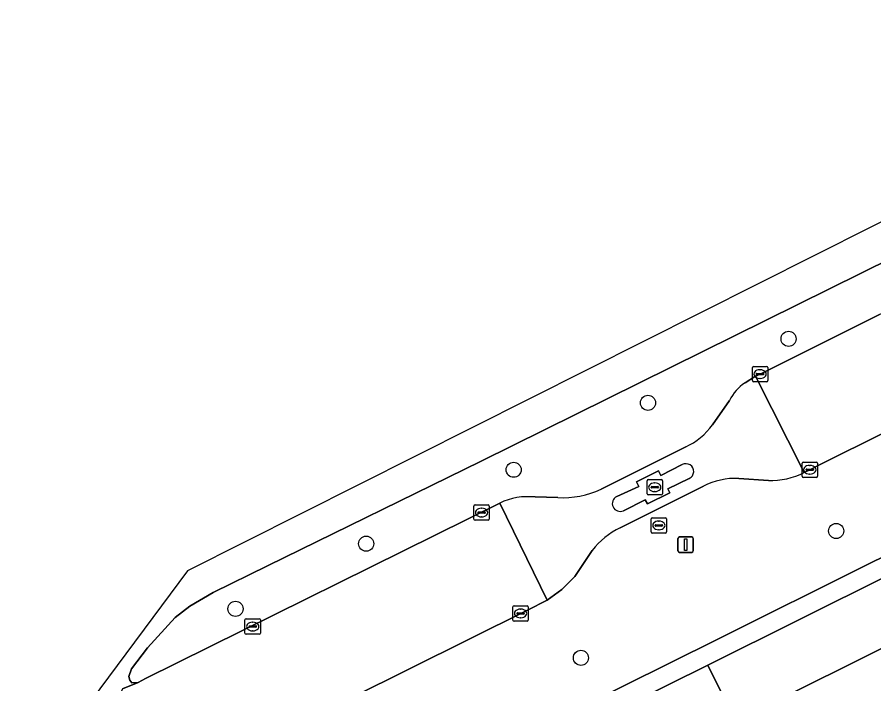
# Model space of a CAD drawing. Extents: x 157793 to 159380, y 380877 to 382313.
# Drawn here: x 157941.1 to 157996.7, y 381513 to 381556.2 of the extents above; entities that cross this region are included whole.
import ezdxf

# ---------------------------------------------------------------- set-up
doc = ezdxf.new("R2010")
doc.units = 0
for name, color, linetype in [('IMGEO_Berm_groen', 7, 'Continuous'), ('IMGEO_Boom', 7, 'Continuous'), ('IMGEO_Fietspad_gesloten', 7, 'Continuous'), ('IMGEO_Groenvoorziening', 7, 'Continuous'), ('IMGEO_Kolk', 7, 'Continuous'), ('IMGEO_Lichtmast', 7, 'Continuous'), ('IMGEO_OVBaan_gesloten', 7, 'Continuous'), ('IMGEO_Pand', 7, 'Continuous'), ('IMGEO_Rioolput', 7, 'Continuous'), ('IMGEO_Verkeerseiland_open', 7, 'Continuous'), ('IMGEO_Voetpad_open', 7, 'Continuous')]:
    doc.layers.add(name, color=color, linetype=linetype)

msp = doc.modelspace()

# ---------------------------------------------------------------- linework, layer by layer
at = {"layer": 'IMGEO_Berm_groen'}
for points in [[(158030.062, 381554.361), (158029.124, 381556.244), (158021.029, 381552.268), (158018.899, 381551.222), (158012.424, 381547.944), (158009.187, 381546.305), (158001.566, 381542.423), (158000, 381541.65), (157971.24, 381527.41), (157957.38, 381520.614), (157953.843, 381518.898), (157952.329, 381517.993), (157951.377, 381517.259), (157949.599, 381515.303), (157948.563, 381513.938), (157948.387, 381513.432), (157948.455, 381513.188), (157948.583, 381513.022), (157948.992, 381513.034), (157949.467, 381513.314), (157972.452, 381524.691)], [(157988.366, 381532.506), (157989.033, 381532.928), (157989.337, 381533.071), (157997.095, 381536.942)], [(157996.349, 381520.716), (158000, 381522.532), (158018.563, 381531.762), (158016.931, 381535.529), (158003.906, 381530.411), (158003.273, 381531.785), (158000, 381530.433), (157999.312, 381530.149), (157997.534, 381529.339), (157993.15, 381527.148), (157992.568, 381526.857), (157992.209, 381526.676)], [(157986.258, 381529.773), (157987.354, 381531.346)], [(157979.024, 381525.593), (157984.513, 381528.343)], [(157989.875, 381526.167), (157987.958, 381526.293)], [(157985.661, 381525.788), (157980.254, 381523.091)], [(157974.737, 381525.088), (157976.215, 381525.049)], [(157978.442, 381521.621), (157977.311, 381519.933), (157976.482, 381519.092), (157975.532, 381518.391), (157974.242, 381517.749), (157951.365, 381506.36), (157945.482, 381503.431), (157943.15, 381502.27), (157942.593, 381501.228), (157943.058, 381501.015), (157942.594, 381500), (157941.134, 381496.807), (157943.741, 381495.448), (157945.267, 381495.352), (157954.478, 381499.89), (157954.701, 381500), (157977.445, 381511.314), (157986.551, 381515.844), (157996.349, 381520.716)]]:
    msp.add_lwpolyline(points, dxfattribs=at)
for centre, radius, start, end in [((157989.892, 381530.153), 2.804, 122.9655, 154.8307), ((157982.643, 381532.405), 4.472, 294.7222, 323.9459), ((157990.029, 381531.065), 4.901, 268.1957, 296.4092), ((157987.77, 381521.673), 4.624, 87.6675, 117.1311), ((157976.532, 381530.936), 5.895, 266.9163, 295.0045), ((157974.296, 381520.851), 4.26, 84.0604, 115.6522), ((157982.446, 381518.537), 5.054, 115.7043, 142.3977)]:
    msp.add_arc(centre, radius, start, end, dxfattribs=at)
at = {"layer": 'IMGEO_Boom'}
for centre in [(157991.188, 381535.355), (157982.066, 381531.201), (157973.349, 381526.856), (157994.276, 381522.883), (157963.781, 381522.055), (157955.302, 381517.826), (157977.716, 381514.644)]:
    msp.add_circle(centre, 0.489, dxfattribs=at)
at = {"layer": 'IMGEO_Fietspad_gesloten'}
for points in [[(158011.362, 381550.071), (157952.198, 381520.293), (157945.939, 381511.88)], [(157947.975, 381512.633), (157948.992, 381513.034), (157948.583, 381513.022), (157948.455, 381513.188), (157948.387, 381513.432), (157948.563, 381513.938), (157949.599, 381515.303), (157951.377, 381517.259), (157952.329, 381517.993), (157953.843, 381518.898), (157957.38, 381520.614), (157971.24, 381527.41), (158000, 381541.65), (158001.566, 381542.423), (158009.187, 381546.305), (158012.424, 381547.944), (158011.362, 381550.071)]]:
    msp.add_lwpolyline(points, dxfattribs=at)
at = {"layer": 'IMGEO_Groenvoorziening'}
for points in [[(157997.811, 381520.074), (157985.942, 381514.174), (157987.741, 381510.529), (157999.625, 381516.436)], [(157970.374, 381506.436), (157972.184, 381502.815), (157972.389, 381502.405), (157987.81, 381510.39), (157987.741, 381510.529), (157985.942, 381514.174)]]:
    msp.add_lwpolyline(points, close=True, dxfattribs=at)
at = {"layer": 'IMGEO_Kolk'}
for p, q in [((157988.837, 381532.644), (157988.837, 381533.496)), ((157988.912, 381533.57), (157989.764, 381533.57)), ((157989.325, 381533.35), (157989.35, 381533.35)), ((157989.838, 381533.496), (157989.838, 381532.644)), ((157989.096, 381533.064), (157989.096, 381533.076)), ((157989.534, 381533.027), (157989.136, 381533.027)), ((157989.139, 381533.113), (157989.537, 381533.113)), ((157989.348, 381532.79), (157989.323, 381532.79)), ((157989.58, 381533.076), (157989.58, 381533.064)), ((157989.764, 381532.57), (157988.912, 381532.57)), ((157992.066, 381526.432), (157992.066, 381527.284)), ((157992.141, 381527.358), (157992.993, 381527.358)), ((157992.554, 381527.138), (157992.579, 381527.138)), ((157993.067, 381527.284), (157993.067, 381526.432)), ((157992.325, 381526.852), (157992.325, 381526.864)), ((157992.763, 381526.815), (157992.365, 381526.815)), ((157992.368, 381526.901), (157992.766, 381526.901)), ((157992.577, 381526.578), (157992.552, 381526.578)), ((157992.809, 381526.864), (157992.809, 381526.852)), ((157982.005, 381525.295), (157982.005, 381526.147)), ((157982.08, 381526.221), (157982.932, 381526.221)), ((157983.006, 381526.147), (157983.006, 381525.295)), ((157992.993, 381526.358), (157992.141, 381526.358)), ((157982.264, 381525.715), (157982.264, 381525.727)), ((157982.702, 381525.678), (157982.304, 381525.678)), ((157982.307, 381525.764), (157982.705, 381525.764)), ((157982.493, 381526.001), (157982.518, 381526.001)), ((157982.748, 381525.727), (157982.748, 381525.715)), ((157982.932, 381525.221), (157982.08, 381525.221)), ((157982.516, 381525.441), (157982.491, 381525.441)), ((157970.77, 381523.651), (157970.77, 381524.503)), ((157970.845, 381524.577), (157971.697, 381524.577)), ((157971.258, 381524.357), (157971.283, 381524.357)), ((157971.771, 381524.503), (157971.771, 381523.651)), ((157971.029, 381524.071), (157971.029, 381524.083)), ((157971.467, 381524.034), (157971.069, 381524.034)), ((157971.072, 381524.12), (157971.47, 381524.12)), ((157971.281, 381523.797), (157971.256, 381523.797)), ((157971.513, 381524.083), (157971.513, 381524.071)), ((157971.697, 381523.577), (157970.845, 381523.577)), ((157973.301, 381517.101), (157973.301, 381517.953)), ((157973.376, 381518.027), (157974.228, 381518.027)), ((157973.789, 381517.807), (157973.814, 381517.807)), ((157974.302, 381517.953), (157974.302, 381517.101)), ((157955.992, 381517.178), (157956.844, 381517.178)), ((157973.56, 381517.521), (157973.56, 381517.533)), ((157973.998, 381517.484), (157973.6, 381517.484)), ((157973.603, 381517.57), (157974.001, 381517.57)), ((157973.812, 381517.247), (157973.787, 381517.247)), ((157974.044, 381517.533), (157974.044, 381517.521)), ((157955.917, 381516.252), (157955.917, 381517.104)), ((157956.176, 381516.672), (157956.176, 381516.684)), ((157956.614, 381516.635), (157956.216, 381516.635)), ((157956.219, 381516.721), (157956.617, 381516.721)), ((157956.405, 381516.958), (157956.43, 381516.958)), ((157956.66, 381516.684), (157956.66, 381516.672)), ((157956.918, 381517.104), (157956.918, 381516.252)), ((157974.228, 381517.027), (157973.376, 381517.027)), ((157956.844, 381516.178), (157955.992, 381516.178)), ((157956.428, 381516.398), (157956.403, 381516.398))]:
    msp.add_line(p, q, dxfattribs=at)
for points in [[(157988.837, 381532.644), (157988.837, 381533.496)], [(157988.912, 381533.57), (157989.764, 381533.57)], [(157989.838, 381533.496), (157989.838, 381532.644)], [(157989.764, 381532.57), (157988.912, 381532.57)], [(157992.066, 381526.432), (157992.066, 381527.284)], [(157992.141, 381527.358), (157992.993, 381527.358)], [(157993.067, 381527.284), (157993.067, 381526.432)], [(157982.005, 381525.295), (157982.005, 381526.147)], [(157982.08, 381526.221), (157982.932, 381526.221)], [(157983.006, 381526.147), (157983.006, 381525.295)], [(157992.993, 381526.358), (157992.141, 381526.358)], [(157982.932, 381525.221), (157982.08, 381525.221)], [(157970.77, 381523.651), (157970.77, 381524.503)], [(157970.845, 381524.577), (157971.697, 381524.577)], [(157971.771, 381524.503), (157971.771, 381523.651)], [(157971.697, 381523.577), (157970.845, 381523.577)], [(157973.301, 381517.101), (157973.301, 381517.953)], [(157973.376, 381518.027), (157974.228, 381518.027)], [(157974.302, 381517.953), (157974.302, 381517.101)], [(157955.992, 381517.178), (157956.844, 381517.178)], [(157955.917, 381516.252), (157955.917, 381517.104)], [(157956.918, 381517.104), (157956.918, 381516.252)], [(157974.228, 381517.027), (157973.376, 381517.027)], [(157956.844, 381516.178), (157955.992, 381516.178)]]:
    msp.add_lwpolyline(points, dxfattribs=at)
for centre, radius, start, end in [((157988.914, 381533.494), 0.0765, 91.552, 178.448), ((157988.914, 381533.494), 0.0765, 91.552, 178.448), ((157989.762, 381533.494), 0.0765, 1.552, 88.448), ((157989.762, 381533.494), 0.0765, 1.552, 88.448), ((157989.136, 381533.073), 0.0403, 85.8775, 175.7526), ((157989.133, 381533.063), 0.0366, 178.938, 274.7102), ((157989.537, 381533.07), 0.043, 264.8664, 352.4533), ((157989.541, 381533.075), 0.0386, 1.7309, 96.639), ((157988.914, 381532.646), 0.0765, 181.552, 268.448), ((157988.914, 381532.646), 0.0765, 181.552, 268.448), ((157989.762, 381532.646), 0.0765, 271.552, 358.448), ((157989.762, 381532.646), 0.0765, 271.552, 358.448), ((157992.143, 381527.282), 0.0765, 91.552, 178.448), ((157992.143, 381527.282), 0.0765, 91.552, 178.448), ((157992.991, 381527.282), 0.0765, 1.552, 88.448), ((157992.991, 381527.282), 0.0765, 1.552, 88.448), ((157992.365, 381526.861), 0.0403, 85.8775, 175.7526), ((157992.362, 381526.851), 0.0366, 178.938, 274.7102), ((157992.766, 381526.858), 0.043, 264.8664, 352.4533), ((157992.77, 381526.863), 0.0386, 1.7309, 96.639), ((157982.082, 381526.145), 0.0765, 91.552, 178.448), ((157982.082, 381526.145), 0.0765, 91.552, 178.448), ((157982.93, 381526.145), 0.0765, 1.552, 88.448), ((157982.93, 381526.145), 0.0765, 1.552, 88.448), ((157992.143, 381526.434), 0.0765, 181.552, 268.448), ((157992.143, 381526.434), 0.0765, 181.552, 268.448), ((157992.991, 381526.434), 0.0765, 271.552, 358.448), ((157992.991, 381526.434), 0.0765, 271.552, 358.448), ((157982.304, 381525.724), 0.0403, 85.8775, 175.7526), ((157982.301, 381525.714), 0.0366, 178.938, 274.7102), ((157982.705, 381525.721), 0.043, 264.8664, 352.4533), ((157982.709, 381525.726), 0.0386, 1.7309, 96.639), ((157982.082, 381525.297), 0.0765, 181.552, 268.448), ((157982.082, 381525.297), 0.0765, 181.552, 268.448), ((157982.93, 381525.297), 0.0765, 271.552, 358.448), ((157982.93, 381525.297), 0.0765, 271.552, 358.448), ((157970.847, 381524.501), 0.0765, 91.552, 178.448), ((157970.847, 381524.501), 0.0765, 91.552, 178.448), ((157971.695, 381524.501), 0.0765, 1.552, 88.448), ((157971.695, 381524.501), 0.0765, 1.552, 88.448), ((157971.069, 381524.08), 0.0403, 85.8775, 175.7526), ((157971.066, 381524.07), 0.0366, 178.938, 274.7102), ((157971.47, 381524.077), 0.043, 264.8664, 352.4533), ((157971.474, 381524.082), 0.0386, 1.7309, 96.639), ((157970.847, 381523.653), 0.0765, 181.552, 268.448), ((157970.847, 381523.653), 0.0765, 181.552, 268.448), ((157971.695, 381523.653), 0.0765, 271.552, 358.448), ((157971.695, 381523.653), 0.0765, 271.552, 358.448), ((157973.378, 381517.951), 0.0765, 91.552, 178.448), ((157973.378, 381517.951), 0.0765, 91.552, 178.448), ((157974.226, 381517.951), 0.0765, 1.552, 88.448), ((157974.226, 381517.951), 0.0765, 1.552, 88.448), ((157955.994, 381517.102), 0.0765, 91.552, 178.448), ((157955.994, 381517.102), 0.0765, 91.552, 178.448), ((157956.842, 381517.102), 0.0765, 1.552, 88.448), ((157956.842, 381517.102), 0.0765, 1.552, 88.448), ((157973.6, 381517.53), 0.0403, 85.8775, 175.7526), ((157973.597, 381517.52), 0.0366, 178.938, 274.7102), ((157974.001, 381517.527), 0.043, 264.8664, 352.4533), ((157974.005, 381517.532), 0.0386, 1.7309, 96.639), ((157956.216, 381516.681), 0.0403, 85.8775, 175.7526), ((157956.213, 381516.671), 0.0366, 178.938, 274.7102), ((157956.617, 381516.678), 0.043, 264.8664, 352.4533), ((157956.621, 381516.683), 0.0386, 1.7309, 96.639), ((157973.378, 381517.103), 0.0765, 181.552, 268.448), ((157973.378, 381517.103), 0.0765, 181.552, 268.448), ((157974.226, 381517.103), 0.0765, 271.552, 358.448), ((157974.226, 381517.103), 0.0765, 271.552, 358.448), ((157955.994, 381516.254), 0.0765, 181.552, 268.448), ((157955.994, 381516.254), 0.0765, 181.552, 268.448), ((157956.842, 381516.254), 0.0765, 271.552, 358.448), ((157956.842, 381516.254), 0.0765, 271.552, 358.448)]:
    msp.add_arc(centre, radius, start, end, dxfattribs=at)
for centre, major_axis, ratio, start_param, end_param in [((157989.324, 381533.07), (-0.387, 0.002), 0.722429, 4.712389, 7.853982), ((157989.349, 381533.07), (-0.39, 0.002), 0.717154, 1.570796, 4.712389), ((157992.553, 381526.858), (-0.387, 0.002), 0.722429, 4.712389, 7.853982), ((157992.578, 381526.858), (-0.39, 0.002), 0.717154, 1.570796, 4.712389), ((157982.492, 381525.721), (-0.387, 0.002), 0.722429, 4.712389, 7.853982), ((157982.517, 381525.721), (-0.39, 0.002), 0.717154, 1.570796, 4.712389), ((157971.257, 381524.077), (-0.387, 0.002), 0.722429, 4.712389, 7.853982), ((157971.282, 381524.077), (-0.39, 0.002), 0.717154, 1.570796, 4.712389), ((157973.788, 381517.527), (-0.387, 0.002), 0.722429, 4.712389, 7.853982), ((157973.813, 381517.527), (-0.39, 0.002), 0.717154, 1.570796, 4.712389), ((157956.404, 381516.678), (-0.387, 0.002), 0.722429, 4.712389, 7.853982), ((157956.429, 381516.678), (-0.39, 0.002), 0.717154, 1.570796, 4.712389)]:
    msp.add_ellipse(centre, major_axis=major_axis, ratio=ratio, start_param=start_param, end_param=end_param, dxfattribs=at)
at = {"layer": 'IMGEO_Lichtmast'}
for p, q in [((157984.011, 381521.591), (157984.011, 381522.391)), ((157984.011, 381522.391), (157984.011, 381521.591)), ((157984.111, 381522.491), (157984.901, 381522.491)), ((157984.901, 381522.491), (157984.111, 381522.491)), ((157985.001, 381522.391), (157985.001, 381521.591)), ((157985.001, 381521.591), (157985.001, 381522.391)), ((157984.901, 381521.491), (157984.111, 381521.491)), ((157984.111, 381521.491), (157984.901, 381521.491))]:
    msp.add_line(p, q, dxfattribs=at)
msp.add_lwpolyline([(157984.431, 381522.366), (157984.581, 381522.366), (157984.581, 381521.616), (157984.431, 381521.616), (157984.431, 381522.366)], dxfattribs=at)
for centre, start, end in [((157984.111, 381522.391), 90, 180), ((157984.111, 381522.391), 90, 180), ((157984.901, 381522.391), 0, 90), ((157984.901, 381522.391), 360, 90), ((157984.111, 381521.591), 180, 270), ((157984.111, 381521.591), 180, 270), ((157984.901, 381521.591), 270, 0), ((157984.901, 381521.591), 270, 0)]:
    msp.add_arc(centre, 0.1, start, end, dxfattribs=at)
at = {"layer": 'IMGEO_OVBaan_gesloten'}
for points in [[(158037.284, 381541.394), (158032.909, 381550.623), (158032.527, 381550.45), (158032.416, 381550.4), (158023.416, 381546.963), (158011.157, 381542.285), (158006.762, 381540.629), (158000, 381538.05), (157997.095, 381536.942), (157989.337, 381533.071), (157989.033, 381532.928), (157992.209, 381526.676), (157992.568, 381526.857), (157993.15, 381527.148), (157997.534, 381529.339), (157999.312, 381530.149), (158000, 381530.433), (158003.273, 381531.785), (158009.964, 381534.544), (158011.378, 381535.113), (158025.057, 381540.121)], [(157992.209, 381526.676), (157989.033, 381532.928), (157988.366, 381532.506)], [(157987.354, 381531.346), (157986.258, 381529.773)], [(157984.513, 381528.343), (157979.024, 381525.593)], [(157980.036, 381525.123), (157981.465, 381525.759), (157981.321, 381526.08), (157982.751, 381526.783), (157982.907, 381526.494), (157984.29, 381527.187)], [(157984.748, 381526.296), (157983.344, 381525.611), (157983.477, 381525.356), (157982.027, 381524.646), (157981.891, 381524.893), (157980.473, 381524.196)], [(157987.958, 381526.293), (157989.875, 381526.167)], [(157980.254, 381523.091), (157985.661, 381525.788)], [(157976.215, 381525.049), (157974.737, 381525.088)], [(157972.452, 381524.691), (157975.532, 381518.391), (157976.482, 381519.092), (157977.311, 381519.933), (157978.442, 381521.621)]]:
    msp.add_lwpolyline(points, dxfattribs=at)
msp.add_lwpolyline([(157974.242, 381517.749), (157975.532, 381518.391), (157972.452, 381524.691), (157949.467, 381513.314), (157948.992, 381513.034), (157947.975, 381512.633), (157943.15, 381502.27), (157945.482, 381503.431), (157951.365, 381506.36)], close=True, dxfattribs=at)
for centre, radius, start, end in [((157989.892, 381530.153), 2.804, 122.9655, 154.8307), ((157982.643, 381532.405), 4.472, 294.7222, 323.9459), ((157984.533, 381526.749), 0.501, 295.3673, 119.0417), ((157990.029, 381531.065), 4.901, 268.1957, 296.4092), ((157987.77, 381521.673), 4.624, 87.6675, 117.1311), ((157976.532, 381530.936), 5.895, 266.9163, 295.0045), ((157974.296, 381520.851), 4.26, 84.0604, 115.6522), ((157980.265, 381524.664), 0.513, 116.5033, 293.9763), ((157982.446, 381518.537), 5.054, 115.7043, 142.3977)]:
    msp.add_arc(centre, radius, start, end, dxfattribs=at)
at = {"layer": 'IMGEO_Pand'}
msp.add_lwpolyline([(158007.818, 381500), (157999.625, 381516.436), (157987.741, 381510.529)], dxfattribs=at)
at = {"layer": 'IMGEO_Rioolput'}
for p, q in [((157982.271, 381522.817), (157982.271, 381523.669)), ((157982.346, 381523.743), (157983.198, 381523.743)), ((157982.53, 381523.237), (157982.53, 381523.249)), ((157982.573, 381523.286), (157982.971, 381523.286)), ((157982.759, 381523.523), (157982.784, 381523.523)), ((157983.014, 381523.249), (157983.014, 381523.237)), ((157983.272, 381523.669), (157983.272, 381522.817)), ((157983.198, 381522.743), (157982.346, 381522.743)), ((157982.968, 381523.2), (157982.57, 381523.2)), ((157982.782, 381522.963), (157982.757, 381522.963))]:
    msp.add_line(p, q, dxfattribs=at)
for points in [[(157982.271, 381522.817), (157982.271, 381523.669)], [(157982.346, 381523.743), (157983.198, 381523.743)], [(157983.272, 381523.669), (157983.272, 381522.817)], [(157983.198, 381522.743), (157982.346, 381522.743)]]:
    msp.add_lwpolyline(points, dxfattribs=at)
for centre, radius, start, end in [((157982.348, 381523.667), 0.0765, 91.552, 178.448), ((157982.348, 381523.667), 0.0765, 91.552, 178.448), ((157982.57, 381523.246), 0.0403, 85.8775, 175.7526), ((157982.567, 381523.236), 0.0366, 178.938, 274.7102), ((157982.971, 381523.243), 0.043, 264.8664, 352.4533), ((157982.975, 381523.248), 0.0386, 1.7309, 96.639), ((157983.196, 381523.667), 0.0765, 1.552, 88.448), ((157983.196, 381523.667), 0.0765, 1.552, 88.448), ((157982.348, 381522.819), 0.0765, 181.552, 268.448), ((157982.348, 381522.819), 0.0765, 181.552, 268.448), ((157983.196, 381522.819), 0.0765, 271.552, 358.448), ((157983.196, 381522.819), 0.0765, 271.552, 358.448)]:
    msp.add_arc(centre, radius, start, end, dxfattribs=at)
for centre, major_axis, ratio, start_param, end_param in [((157982.758, 381523.243), (-0.387, 0.002), 0.722429, 4.712389, 7.853982), ((157982.783, 381523.243), (-0.39, 0.002), 0.717154, 1.570796, 4.712389)]:
    msp.add_ellipse(centre, major_axis=major_axis, ratio=ratio, start_param=start_param, end_param=end_param, dxfattribs=at)
at = {"layer": 'IMGEO_Verkeerseiland_open'}
for points in [[(157984.29, 381527.187), (157982.907, 381526.494), (157982.751, 381526.783), (157981.321, 381526.08), (157981.465, 381525.759), (157980.036, 381525.123)], [(157980.473, 381524.196), (157981.891, 381524.893), (157982.027, 381524.646), (157983.477, 381525.356), (157983.344, 381525.611), (157984.748, 381526.296)]]:
    msp.add_lwpolyline(points, dxfattribs=at)
for centre, radius, start, end in [((157984.533, 381526.749), 0.501, 295.3673, 119.0417), ((157980.265, 381524.664), 0.513, 116.5033, 293.9763)]:
    msp.add_arc(centre, radius, start, end, dxfattribs=at)
at = {"layer": 'IMGEO_Voetpad_open'}
for points in [[(158000, 381522.532), (157996.349, 381520.716), (157986.551, 381515.844), (157977.445, 381511.314)], [(157970.374, 381506.436), (157985.942, 381514.174), (157997.811, 381520.074)]]:
    msp.add_lwpolyline(points, dxfattribs=at)

doc.saveas('drawing.dxf')
